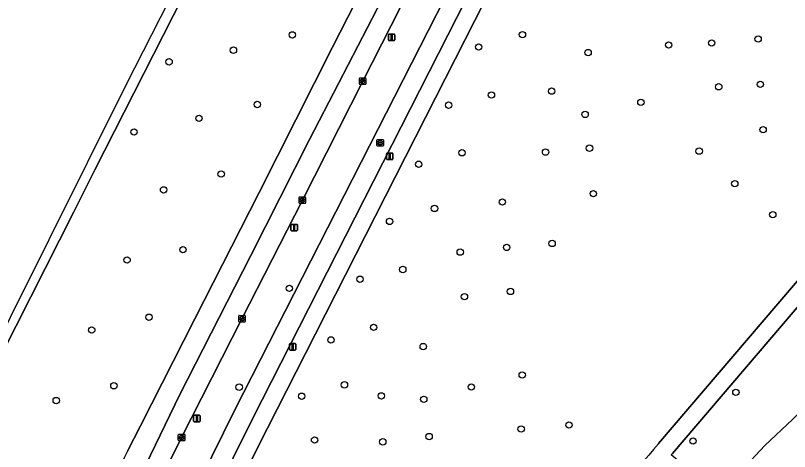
# Model space of a CAD drawing. Extents: x 161477 to 163040, y 383680 to 384871.
# Drawn here: x 161556.5 to 161675.2, y 384379.6 to 384446.5 of the extents above; entities that cross this region are included whole.
import ezdxf

# ---------------------------------------------------------------- set-up
doc = ezdxf.new("R2010")
doc.units = 0
for name, color, linetype in [('IMGEO_Berm_groen', 7, 'Continuous'), ('IMGEO_Boom', 7, 'Continuous'), ('IMGEO_Fietspad_gesloten', 7, 'Continuous'), ('IMGEO_Groenvoorziening', 7, 'Continuous'), ('IMGEO_Kolk', 7, 'Continuous'), ('IMGEO_Lichtmast', 7, 'Continuous'), ('IMGEO_Oever', 7, 'Continuous'), ('IMGEO_Rijbaan_lokaal_gesloten', 7, 'Continuous'), ('IMGEO_Rioolput', 7, 'Continuous'), ('IMGEO_Voetpad_open', 7, 'Continuous')]:
    doc.layers.add(name, color=color, linetype=linetype)

msp = doc.modelspace()

# ---------------------------------------------------------------- linework, layer by layer
at = {"layer": 'IMGEO_Berm_groen'}
for points in [[(161641.25, 384565.84), (161604.62, 384493.66), (161568.68, 384422.83), (161565.44, 384416.38), (161549.93, 384385.83), (161538.57, 384363.44)], [(161573.68, 384379.65), (161575.64, 384383.52), (161583.99, 384399.96), (161593.84, 384419.36), (161605.12, 384441.63), (161614.5, 384460.09), (161623.92, 384478.68), (161632.85, 384496.23), (161642.64, 384515.52), (161650.62, 384531.23), (161660.76, 384551.15)], [(161665.83, 384546.95), (161665.28, 384545.89), (161657.4, 384530.3), (161648.15, 384511.92), (161638.43, 384492.93), (161629.15, 384474.7), (161619.91, 384456.46), (161609.74, 384436.42), (161600.48, 384418.16), (161591.22, 384399.96), (161581.96, 384381.74), (161578.65, 384375.1)], [(161581.16, 384367.81), (161590.2, 384386.09), (161669.99, 384542.69)]]:
    msp.add_lwpolyline(points, dxfattribs=at)
msp.add_arc((162304.83, 384021.35), 814.23, 153.89309, 156.46668, dxfattribs=at)
at = {"layer": 'IMGEO_Boom'}
for centre in [(161598.95, 384443.53), (161634.24, 384443.57), (161656.66, 384441.97), (161663.26, 384442.29), (161670.38, 384442.9), (161589.91, 384441.18), (161627.53, 384441.67), (161644.31, 384440.81), (161580.04, 384439.39), (161670.72, 384435.93), (161638.71, 384434.9), (161664.34, 384435.56), (161629.48, 384434.3), (161593.57, 384432.84), (161622.92, 384432.74), (161652.4, 384433.18), (161643.85, 384431.32), (161584.64, 384430.71), (161671.15, 384428.99), (161574.67, 384428.62), (161624.96, 384425.43), (161637.78, 384425.54), (161644.52, 384426.14), (161661.34, 384425.69), (161618.32, 384423.67), (161588.03, 384422.18), (161666.8, 384420.69), (161579.2, 384419.74), (161645.11, 384419.16), (161631.16, 384417.87), (161620.75, 384416.89), (161672.63, 384415.93), (161613.86, 384414.9), (161638.79, 384411.52), (161582.17, 384410.57), (161624.69, 384410.19), (161631.82, 384410.91), (161573.6, 384408.98), (161615.88, 384407.52), (161609.32, 384406.03), (161598.49, 384404.63), (161632.4, 384404.15), (161625.34, 384403.35), (161576.96, 384400.2), (161568.18, 384398.23), (161611.41, 384398.64), (161604.87, 384396.71), (161619.02, 384395.69), (161634.2, 384391.32), (161571.58, 384389.68), (161606.94, 384389.82), (161590.79, 384389.46), (161626.39, 384389.49), (161666.97, 384388.66), (161562.73, 384387.41), (161600.38, 384388.07), (161612.6, 384388.12), (161619.1, 384387.59), (161634.04, 384383.04), (161641.37, 384383.65), (161602.36, 384381.35), (161619.92, 384381.88), (161612.82, 384381.07), (161660.4, 384381.2)]:
    msp.add_circle(centre, 0.489, dxfattribs=at)
at = {"layer": 'IMGEO_Fietspad_gesloten'}
for points in [[(161672.6, 384541.38), (161669.99, 384542.69), (161590.2, 384386.09), (161581.16, 384367.81)], [(161583.89, 384366.56), (161592.88, 384384.7), (161672.6, 384541.38)]]:
    msp.add_lwpolyline(points, dxfattribs=at)
at = {"layer": 'IMGEO_Groenvoorziening'}
for points in [[(161655.12, 384380.79), (161705.2, 384439.5), (161703.36, 384440.98), (161707.91, 384446.38), (161709.86, 384444.86), (161729.98, 384468.34), (161744.71, 384485.73), (161723.45, 384503.88), (161709.78, 384515.74), (161680.01, 384540.99), (161676.74, 384543.79), (161660.18, 384511.16), (161637.59, 384466.69), (161619.35, 384430.85), (161600.95, 384394.61), (161593.69, 384380.34), (161587.08, 384366.96)], [(161667.9, 384376.74), (161671.4, 384380.51), (161675.66, 384384.51), (161678.88, 384387.69), (161681.62, 384390.95), (161685.72, 384395.97), (161698.91, 384411.13), (161709.39, 384424.62), (161723.71, 384441.54), (161746.65, 384468.55), (161755.18, 384477.75), (161757.37, 384480.64), (161758.44, 384482.08), (161759.69, 384484.15), (161752.17, 384490.62), (161657.24, 384379.29)]]:
    msp.add_lwpolyline(points, dxfattribs=at)
msp.add_arc((161768.01, 384281.3), 150.47, 138.612, 152.6854, dxfattribs=at)
at = {"layer": 'IMGEO_Kolk'}
for p, q in [((161609.24, 384436), (161609.24, 384436.85)), ((161609.31, 384436.93), (161610.17, 384436.93)), ((161609.5, 384436.42), (161609.5, 384436.43)), ((161609.54, 384436.47), (161609.94, 384436.47)), ((161609.73, 384436.7), (161609.75, 384436.7)), ((161609.98, 384436.43), (161609.98, 384436.42)), ((161610.24, 384436.85), (161610.24, 384436)), ((161610.17, 384435.92), (161609.31, 384435.92)), ((161609.94, 384436.38), (161609.54, 384436.38)), ((161609.75, 384436.15), (161609.73, 384436.15)), ((161599.98, 384417.73), (161599.98, 384418.58)), ((161600.06, 384418.66), (161600.91, 384418.66)), ((161600.98, 384418.58), (161600.98, 384417.73)), ((161600.91, 384417.66), (161600.06, 384417.66)), ((161600.24, 384418.15), (161600.24, 384418.16)), ((161600.28, 384418.2), (161600.68, 384418.2)), ((161600.68, 384418.11), (161600.28, 384418.11)), ((161600.47, 384418.44), (161600.5, 384418.44)), ((161600.49, 384417.88), (161600.47, 384417.88)), ((161600.73, 384418.16), (161600.73, 384418.15)), ((161590.72, 384399.54), (161590.72, 384400.39)), ((161590.79, 384400.46), (161591.65, 384400.46)), ((161590.98, 384399.96), (161590.98, 384399.97)), ((161591.02, 384400.01), (161591.42, 384400.01)), ((161591.42, 384399.92), (161591.02, 384399.92)), ((161591.23, 384399.68), (161591.2, 384399.68)), ((161591.21, 384400.24), (161591.23, 384400.24)), ((161591.46, 384399.97), (161591.46, 384399.96)), ((161591.72, 384400.39), (161591.72, 384399.54)), ((161591.65, 384399.46), (161590.79, 384399.46)), ((161581.46, 384381.31), (161581.46, 384382.17)), ((161581.53, 384382.24), (161582.39, 384382.24)), ((161581.76, 384381.78), (161582.16, 384381.78)), ((161581.95, 384382.02), (161581.97, 384382.02)), ((161582.46, 384382.17), (161582.46, 384381.31)), ((161582.39, 384381.24), (161581.53, 384381.24)), ((161581.72, 384381.73), (161581.72, 384381.75)), ((161582.16, 384381.7), (161581.76, 384381.7)), ((161581.97, 384381.46), (161581.94, 384381.46)), ((161582.2, 384381.75), (161582.2, 384381.73))]:
    msp.add_line(p, q, dxfattribs=at)
for points in [[(161609.24, 384436), (161609.24, 384436.85)], [(161609.31, 384436.93), (161610.17, 384436.93)], [(161610.24, 384436.85), (161610.24, 384436)], [(161610.17, 384435.92), (161609.31, 384435.92)], [(161599.98, 384417.73), (161599.98, 384418.58)], [(161600.06, 384418.66), (161600.91, 384418.66)], [(161600.98, 384418.58), (161600.98, 384417.73)], [(161600.91, 384417.66), (161600.06, 384417.66)], [(161590.72, 384399.54), (161590.72, 384400.39)], [(161590.79, 384400.46), (161591.65, 384400.46)], [(161591.72, 384400.39), (161591.72, 384399.54)], [(161591.65, 384399.46), (161590.79, 384399.46)], [(161581.46, 384381.31), (161581.46, 384382.17)], [(161581.53, 384382.24), (161582.39, 384382.24)], [(161582.46, 384382.17), (161582.46, 384381.31)], [(161582.39, 384381.24), (161581.53, 384381.24)]]:
    msp.add_lwpolyline(points, dxfattribs=at)
for centre, radius, start, end in [((161609.32, 384436.85), 0.0765, 91.552, 178.448), ((161609.32, 384436.85), 0.0765, 91.552, 178.448), ((161609.54, 384436.43), 0.0403, 85.8775, 175.7526), ((161609.54, 384436.42), 0.0366, 178.938, 274.7102), ((161609.94, 384436.43), 0.0386, 1.7309, 96.639), ((161609.94, 384436.42), 0.043, 264.8664, 352.4533), ((161610.16, 384436.85), 0.0765, 1.552, 88.448), ((161610.16, 384436.85), 0.0765, 1.552, 88.448), ((161609.32, 384436), 0.0765, 181.552, 268.448), ((161609.32, 384436), 0.0765, 181.552, 268.448), ((161610.16, 384436), 0.0765, 271.552, 358.448), ((161610.16, 384436), 0.0765, 271.552, 358.448), ((161600.06, 384418.58), 0.0765, 91.552, 178.448), ((161600.06, 384418.58), 0.0765, 91.552, 178.448), ((161600.91, 384418.58), 0.0765, 1.552, 88.448), ((161600.91, 384418.58), 0.0765, 1.552, 88.448), ((161600.06, 384417.73), 0.0765, 181.552, 268.448), ((161600.06, 384417.73), 0.0765, 181.552, 268.448), ((161600.28, 384418.16), 0.0403, 85.8775, 175.7526), ((161600.28, 384418.15), 0.0366, 178.938, 274.7102), ((161600.69, 384418.16), 0.0386, 1.7309, 96.639), ((161600.68, 384418.16), 0.043, 264.8664, 352.4533), ((161600.91, 384417.73), 0.0765, 271.552, 358.448), ((161600.91, 384417.73), 0.0765, 271.552, 358.448), ((161590.8, 384400.39), 0.0765, 91.552, 178.448), ((161590.8, 384400.39), 0.0765, 91.552, 178.448), ((161591.02, 384399.97), 0.0403, 85.8775, 175.7526), ((161591.01, 384399.96), 0.0366, 178.938, 274.7102), ((161591.42, 384399.97), 0.0386, 1.7309, 96.639), ((161591.42, 384399.96), 0.043, 264.8664, 352.4533), ((161591.64, 384400.39), 0.0765, 1.552, 88.448), ((161591.64, 384400.39), 0.0765, 1.552, 88.448), ((161590.8, 384399.54), 0.0765, 181.552, 268.448), ((161590.8, 384399.54), 0.0765, 181.552, 268.448), ((161591.64, 384399.54), 0.0765, 271.552, 358.448), ((161591.64, 384399.54), 0.0765, 271.552, 358.448), ((161581.54, 384382.16), 0.0765, 91.552, 178.448), ((161581.54, 384382.16), 0.0765, 91.552, 178.448), ((161581.76, 384381.74), 0.0403, 85.8775, 175.7526), ((161582.16, 384381.74), 0.0386, 1.7309, 96.639), ((161582.38, 384382.16), 0.0765, 1.552, 88.448), ((161582.38, 384382.16), 0.0765, 1.552, 88.448), ((161581.54, 384381.31), 0.0765, 181.552, 268.448), ((161581.54, 384381.31), 0.0765, 181.552, 268.448), ((161581.75, 384381.73), 0.0366, 178.938, 274.7102), ((161582.16, 384381.74), 0.043, 264.8664, 352.4533), ((161582.38, 384381.31), 0.0765, 271.552, 358.448), ((161582.38, 384381.31), 0.0765, 271.552, 358.448)]:
    msp.add_arc(centre, radius, start, end, dxfattribs=at)
for centre, major_axis, ratio, start_param, end_param in [((161609.73, 384436.42), (-0.387, 0.002), 0.722429, 4.712389, 7.853982), ((161609.75, 384436.42), (-0.39, 0.002), 0.717154, 1.570796, 4.712389), ((161600.47, 384418.16), (-0.387, 0.002), 0.722429, 4.712389, 7.853982), ((161600.49, 384418.16), (-0.39, 0.002), 0.717154, 1.570796, 4.712389), ((161591.21, 384399.96), (-0.387, 0.002), 0.722429, 4.712389, 7.853982), ((161591.23, 384399.96), (-0.39, 0.002), 0.717154, 1.570796, 4.712389), ((161581.95, 384381.74), (-0.387, 0.002), 0.722429, 4.712389, 7.853982), ((161581.97, 384381.74), (-0.39, 0.002), 0.717154, 1.570796, 4.712389)]:
    msp.add_ellipse(centre, major_axis=major_axis, ratio=ratio, start_param=start_param, end_param=end_param, dxfattribs=at)
at = {"layer": 'IMGEO_Lichtmast'}
for p, q in [((161613.67, 384442.75), (161613.67, 384443.55)), ((161613.67, 384443.55), (161613.67, 384442.75)), ((161613.77, 384443.65), (161614.56, 384443.65)), ((161614.56, 384443.65), (161613.77, 384443.65)), ((161614.66, 384443.55), (161614.66, 384442.75)), ((161614.66, 384442.75), (161614.66, 384443.55)), ((161614.56, 384442.65), (161613.77, 384442.65)), ((161613.77, 384442.65), (161614.56, 384442.65)), ((161613.39, 384424.49), (161613.39, 384425.29)), ((161613.39, 384425.29), (161613.39, 384424.49)), ((161613.49, 384425.39), (161614.28, 384425.39)), ((161614.28, 384425.39), (161613.49, 384425.39)), ((161614.38, 384425.29), (161614.38, 384424.49)), ((161614.38, 384424.49), (161614.38, 384425.29)), ((161614.28, 384424.39), (161613.49, 384424.39)), ((161613.49, 384424.39), (161614.28, 384424.39)), ((161598.73, 384413.56), (161598.73, 384414.35)), ((161598.73, 384414.35), (161598.73, 384413.56)), ((161598.83, 384414.45), (161599.62, 384414.45)), ((161599.62, 384414.45), (161598.83, 384414.45)), ((161599.72, 384414.35), (161599.72, 384413.56)), ((161599.72, 384413.56), (161599.72, 384414.35)), ((161599.62, 384413.46), (161598.83, 384413.46)), ((161598.83, 384413.46), (161599.62, 384413.46)), ((161598.49, 384395.25), (161598.49, 384396.05)), ((161598.49, 384396.05), (161598.49, 384395.25)), ((161598.59, 384396.15), (161599.38, 384396.15)), ((161599.38, 384396.15), (161598.59, 384396.15)), ((161599.48, 384396.05), (161599.48, 384395.25)), ((161599.48, 384395.25), (161599.48, 384396.05)), ((161599.38, 384395.15), (161598.59, 384395.15)), ((161598.59, 384395.15), (161599.38, 384395.15)), ((161583.81, 384384.24), (161583.81, 384385.04)), ((161583.81, 384385.04), (161583.81, 384384.24)), ((161583.91, 384385.14), (161584.7, 384385.14)), ((161584.7, 384385.14), (161583.91, 384385.14)), ((161584.8, 384385.04), (161584.8, 384384.24)), ((161584.8, 384384.24), (161584.8, 384385.04)), ((161584.7, 384384.14), (161583.91, 384384.14)), ((161583.91, 384384.14), (161584.7, 384384.14))]:
    msp.add_line(p, q, dxfattribs=at)
for points in [[(161614.09, 384443.53), (161614.24, 384443.53), (161614.24, 384442.78), (161614.09, 384442.78), (161614.09, 384443.53)], [(161613.81, 384425.26), (161613.96, 384425.26), (161613.96, 384424.51), (161613.81, 384424.51), (161613.81, 384425.26)], [(161599.15, 384414.33), (161599.3, 384414.33), (161599.3, 384413.58), (161599.15, 384413.58), (161599.15, 384414.33)], [(161598.91, 384396.03), (161599.06, 384396.03), (161599.06, 384395.28), (161598.91, 384395.28), (161598.91, 384396.03)], [(161584.23, 384385.02), (161584.38, 384385.02), (161584.38, 384384.27), (161584.23, 384384.27), (161584.23, 384385.02)]]:
    msp.add_lwpolyline(points, dxfattribs=at)
for centre, start, end in [((161613.77, 384443.55), 90, 180), ((161613.77, 384443.55), 90, 180), ((161614.56, 384443.55), 0, 90), ((161614.56, 384443.55), 360, 90), ((161613.77, 384442.75), 180, 270), ((161613.77, 384442.75), 180, 270), ((161614.56, 384442.75), 270, 0), ((161614.56, 384442.75), 270, 0), ((161613.49, 384425.29), 90, 180), ((161613.49, 384425.29), 90, 180), ((161614.28, 384425.29), 0, 90), ((161614.28, 384425.29), 360, 90), ((161613.49, 384424.49), 180, 270), ((161613.49, 384424.49), 180, 270), ((161614.28, 384424.49), 270, 0), ((161614.28, 384424.49), 270, 0), ((161598.83, 384414.35), 90, 180), ((161598.83, 384414.35), 90, 180), ((161599.62, 384414.35), 0, 90), ((161599.62, 384414.35), 360, 90), ((161598.83, 384413.56), 180, 270), ((161598.83, 384413.56), 180, 270), ((161599.62, 384413.56), 270, 0), ((161599.62, 384413.56), 270, 0), ((161598.59, 384396.05), 90, 180), ((161598.59, 384396.05), 90, 180), ((161599.38, 384396.05), 0, 90), ((161599.38, 384396.05), 360, 90), ((161598.59, 384395.25), 180, 270), ((161598.59, 384395.25), 180, 270), ((161599.38, 384395.25), 270, 0), ((161599.38, 384395.25), 270, 0), ((161583.91, 384385.04), 90, 180), ((161583.91, 384385.04), 90, 180), ((161583.91, 384384.24), 180, 270), ((161583.91, 384384.24), 180, 270), ((161584.7, 384385.04), 0, 90), ((161584.7, 384385.04), 360, 90), ((161584.7, 384384.24), 270, 0), ((161584.7, 384384.24), 270, 0)]:
    msp.add_arc(centre, 0.1, start, end, dxfattribs=at)
at = {"layer": 'IMGEO_Oever'}
msp.add_lwpolyline([(161675.66, 384384.51), (161671.4, 384380.51), (161667.9, 384376.74)], dxfattribs=at)
at = {"layer": 'IMGEO_Rijbaan_lokaal_gesloten'}
for points in [[(161538.57, 384363.44), (161549.93, 384385.83), (161565.44, 384416.38), (161568.68, 384422.83), (161604.62, 384493.66), (161641.25, 384565.84), (161640.07, 384566.79), (161638.08, 384562.8), (161573.4, 384435.81), (161555.67, 384400.14), (161524.88, 384338.23), (161508.67, 384298.88), (161503.11, 384279.48), (161493.53, 384246.11), (161491.17, 384234.33)], [(161663.42, 384548.94), (161660.76, 384551.15), (161650.62, 384531.23), (161642.64, 384515.52), (161632.85, 384496.23), (161623.92, 384478.68), (161614.5, 384460.09), (161605.12, 384441.63), (161593.84, 384419.36), (161583.99, 384399.96), (161575.64, 384383.52), (161573.68, 384379.65)], [(161514.46, 384183.44), (161512.79, 384168.46), (161516.11, 384168.53), (161517.26, 384179.7), (161519.6, 384196.57), (161523.03, 384218.46), (161527.96, 384241.64), (161533.76, 384265.25), (161540.41, 384288.1), (161546.74, 384307.42), (161553.29, 384325.98), (161561.45, 384344.98), (161571.32, 384366.87), (161581.62, 384388.22), (161592.56, 384409.68), (161601.58, 384427.49), (161617.89, 384459.04), (161630.55, 384484.68), (161648.79, 384520.09), (161657.8, 384538.01), (161663.42, 384548.94)], [(161648.15, 384511.92), (161657.4, 384530.3), (161665.28, 384545.89), (161665.83, 384546.95), (161663.42, 384548.94), (161657.8, 384538.01), (161648.79, 384520.09), (161630.55, 384484.68), (161617.89, 384459.04), (161601.58, 384427.49), (161592.56, 384409.68), (161581.62, 384388.22), (161571.32, 384366.87), (161561.45, 384344.98), (161553.29, 384325.98), (161546.74, 384307.42), (161540.41, 384288.1), (161533.76, 384265.25), (161527.96, 384241.64), (161523.03, 384218.46), (161519.6, 384196.57), (161517.26, 384179.7)], [(161578.65, 384375.1), (161581.96, 384381.74), (161591.22, 384399.96), (161600.48, 384418.16), (161609.74, 384436.42), (161619.91, 384456.46), (161629.15, 384474.7), (161638.43, 384492.93), (161648.15, 384511.92)]]:
    msp.add_lwpolyline(points, dxfattribs=at)
msp.add_arc((162304.83, 384021.35), 814.23, 153.89309, 156.46668, dxfattribs=at)
at = {"layer": 'IMGEO_Rioolput'}
for p, q in [((161611.91, 384426.54), (161611.91, 384427.39)), ((161611.98, 384427.46), (161612.84, 384427.46)), ((161612.17, 384426.96), (161612.17, 384426.97)), ((161612.21, 384427.01), (161612.61, 384427.01)), ((161612.61, 384426.92), (161612.21, 384426.92)), ((161612.4, 384427.24), (161612.42, 384427.24)), ((161612.65, 384426.97), (161612.65, 384426.96)), ((161612.91, 384427.39), (161612.91, 384426.54)), ((161612.84, 384426.46), (161611.98, 384426.46)), ((161612.42, 384426.68), (161612.4, 384426.68))]:
    msp.add_line(p, q, dxfattribs=at)
for points in [[(161611.91, 384426.54), (161611.91, 384427.39)], [(161611.98, 384427.46), (161612.84, 384427.46)], [(161612.91, 384427.39), (161612.91, 384426.54)], [(161612.84, 384426.46), (161611.98, 384426.46)]]:
    msp.add_lwpolyline(points, dxfattribs=at)
for centre, radius, start, end in [((161611.99, 384427.39), 0.0765, 91.552, 178.448), ((161611.99, 384427.39), 0.0765, 91.552, 178.448), ((161612.21, 384426.97), 0.0403, 85.8775, 175.7526), ((161612.21, 384426.96), 0.0366, 178.938, 274.7102), ((161612.61, 384426.97), 0.0386, 1.7309, 96.639), ((161612.61, 384426.96), 0.043, 264.8664, 352.4533), ((161612.83, 384427.39), 0.0765, 1.552, 88.448), ((161612.83, 384427.39), 0.0765, 1.552, 88.448), ((161611.99, 384426.54), 0.0765, 181.552, 268.448), ((161611.99, 384426.54), 0.0765, 181.552, 268.448), ((161612.83, 384426.54), 0.0765, 271.552, 358.448), ((161612.83, 384426.54), 0.0765, 271.552, 358.448)]:
    msp.add_arc(centre, radius, start, end, dxfattribs=at)
for centre, major_axis, ratio, start_param, end_param in [((161612.4, 384426.96), (-0.387, 0.002), 0.722429, 4.712389, 7.853982), ((161612.42, 384426.96), (-0.39, 0.002), 0.717154, 1.570796, 4.712389)]:
    msp.add_ellipse(centre, major_axis=major_axis, ratio=ratio, start_param=start_param, end_param=end_param, dxfattribs=at)
at = {"layer": 'IMGEO_Voetpad_open'}
for points in [[(161674.85, 384545.87), (161672.6, 384541.38), (161592.88, 384384.7), (161583.89, 384366.56)], [(161752.17, 384490.62), (161751.44, 384491.21), (161749.5, 384491.31), (161749.43, 384491.32), (161746.13, 384487.42), (161744.85, 384485.91), (161744.71, 384485.73), (161729.98, 384468.34), (161709.86, 384444.86), (161707.91, 384446.38), (161703.36, 384440.98), (161705.2, 384439.5), (161655.12, 384380.79)], [(161656.03, 384377.85), (161666.32, 384369.17), (161667.37, 384370.48), (161657.07, 384379.09), (161657.24, 384379.29), (161752.17, 384490.62)], [(161587.08, 384366.96), (161593.69, 384380.34), (161600.95, 384394.61), (161619.35, 384430.85), (161637.59, 384466.69)]]:
    msp.add_lwpolyline(points, dxfattribs=at)
msp.add_arc((161768.01, 384281.3), 150.47, 138.612, 152.6854, dxfattribs=at)

doc.saveas('drawing.dxf')
